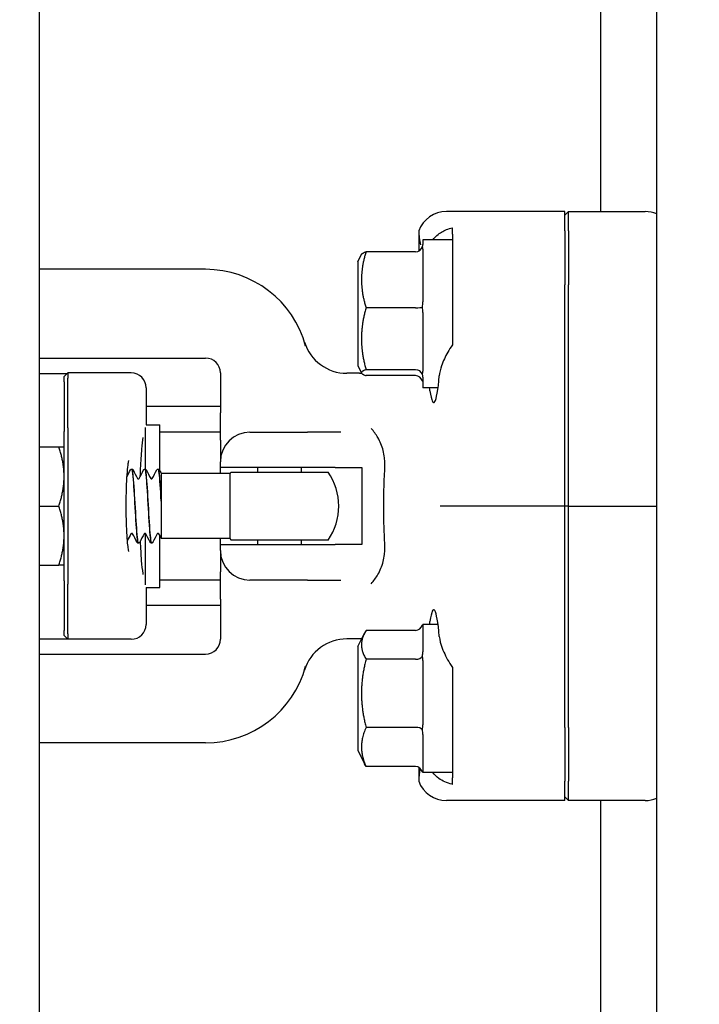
# Model space of a CAD drawing. Header units: inches. Extents: x 18 to 846, y -44 to 561.
# Tile 318 of 637: x 341.35 to 344.22, y 502.66 to 506.82. Entities that reach past the tile are written whole.
import ezdxf

# ---------------------------------------------------------------- set-up
doc = ezdxf.new("R2010")
doc.units = ezdxf.units.IN
doc.header["$LTSCALE"] = 24
doc.header["$MEASUREMENT"] = 0
doc.layers.add('Dimension (ANSI)', color=7, linetype='Continuous', lineweight=25)
doc.layers.add('Visible (ANSI)', color=7, linetype='Continuous', lineweight=30)
doc.styles.add('Note Text (ANSI)', font='tahoma.ttf')
doc.dimstyles.new('SB Fraction-16 (ANSI)', dxfattribs={"dimscale": 24, "dimtxt": 0.125, "dimasz": 0.098425, "dimexe": 0.125, "dimexo": 0.0625, "dimgap": 0.031496, "dimtad": 0, "dimtih": 1, "dimtoh": 1, "dimdec": 4, "dimrnd": 1e-08, "dimzin": 0, "dimdsep": 46, "dimlunit": 5, "dimtxsty": 'Note Text (ANSI)', "dimcen": 0.09, "dimdle": 0.393701, "dimclrd": 256, "dimclre": 256, "dimclrt": 256, "dimadec": 0, "dimazin": 3, "dimtfac": 0.96, "dimtofl": 0, "dimtmove": 0, "dimatfit": 3, "dimfxl": 1, "dimfrac": 2, "dimtolj": 1, "dimtzin": 12, "dimlwd": -1, "dimlwe": -1, "dimarcsym": 0})

# ---------------------------------------------------------------- blocks, each defined once
blk = doc.blocks.new('*D18')
at = {"layer": 'Defpoints', "color": 0, "transparency": 16777216}
for p in [(349.6784, 522.0867), (260.8595, 408.0867), (349.6784, 408.0867)]:
    blk.add_point(p, dxfattribs=at)
at = {"layer": 'Dimension (ANSI)', "transparency": 16777216}
for p, q in [((348.1784, 522.0867), (257.8595, 522.0867)), ((260.8595, 519.7245), (260.8595, 464.3476)), ((260.8595, 410.4489), (260.8595, 459.8257)), ((348.1784, 408.0867), (257.8595, 408.0867))]:
    blk.add_line(p, q, dxfattribs=at)
for points in [[(260.4658, 519.7245), (261.2532, 519.7245), (260.8595, 522.0867)], [(260.4658, 410.4489), (261.2532, 410.4489), (260.8595, 408.0867)]]:
    blk.add_solid(points, dxfattribs=at)
at = {"layer": 'Dimension (ANSI)', "transparency": 16777216, "insert": (257.7598, 463.5917), "char_height": 3, "attachment_point": 1, "style": 'Note Text (ANSI)'}
blk.add_mtext('\\A1;114', dxfattribs=at)

msp = doc.modelspace()

# ---------------------------------------------------------------- linework, layer by layer
at = {"layer": 'Visible (ANSI)'}
for p, q in [((341.42939, 508.01595), (341.42939, 487.40118)), ((344.03689, 498.82844), (344.03689, 507.4844)), ((343.79939, 507.47194), (343.79939, 506.00969)), ((343.64939, 506.00969), (343.14891, 506.00969)), ((343.66501, 506.00969), (343.64939, 505.99401)), ((343.64939, 505.92792), (343.64939, 506.00969)), ((343.66501, 505.92792), (343.66501, 506.00969)), ((343.66501, 506.00969), (343.98849, 506.00969)), ((343.17439, 505.91404), (343.17439, 505.94123)), ((343.03203, 505.92822), (343.03203, 505.84348)), ((343.17439, 505.91404), (343.17439, 505.85997)), ((343.64939, 505.92792), (343.64939, 505.70066)), ((343.66501, 505.92792), (343.66501, 505.70066)), ((343.04939, 505.89094), (343.04939, 505.8705)), ((343.17439, 505.89094), (343.04939, 505.89094)), ((342.77439, 505.79719), (342.79049, 505.8294)), ((343.01814, 505.84007), (342.80935, 505.84007)), ((343.04939, 505.85134), (343.04939, 505.62818)), ((343.17439, 505.84453), (343.17439, 505.6985)), ((342.77439, 505.79719), (342.77439, 505.35969)), ((342.13189, 505.76594), (341.42939, 505.76594)), ((343.64939, 504.76594), (343.64939, 505.70066)), ((343.66501, 504.76594), (343.66501, 505.70066)), ((343.01814, 505.6036), (342.80935, 505.6036)), ((343.04939, 505.58304), (343.04939, 505.33613)), ((341.42939, 505.39094), (342.13189, 505.39094)), ((342.77439, 505.35969), (342.79049, 505.32749)), ((341.42939, 505.32594), (341.54751, 505.32594)), ((341.53439, 505.31282), (341.55001, 505.32844)), ((341.55001, 505.32844), (341.55001, 505.30594)), ((341.81807, 505.32844), (341.55001, 505.32844)), ((342.19439, 505.32844), (342.19439, 505.15937)), ((342.78203, 505.32677), (342.72862, 505.32677)), ((343.01814, 505.34197), (342.80935, 505.34197)), ((343.01814, 505.31681), (342.80935, 505.31681)), ((341.53439, 505.29094), (341.53439, 505.31282)), ((341.53439, 505.29094), (341.53439, 505.08094)), ((341.55001, 505.09594), (341.55001, 505.30594)), ((343.04939, 505.31014), (343.04939, 505.26594)), ((341.88057, 505.26594), (341.88057, 505.10969)), ((343.11361, 505.26594), (343.04939, 505.26594)), ((342.19439, 505.18594), (341.88057, 505.18594)), ((342.19439, 505.04396), (342.19439, 505.15937)), ((341.88057, 505.10969), (341.93926, 505.10969)), ((341.93926, 504.91417), (341.93926, 505.10969)), ((341.53439, 504.45094), (341.53439, 505.08094)), ((341.55001, 505.09594), (341.55001, 504.43594)), ((341.87676, 505.0985), (341.87676, 504.92212)), ((342.19439, 505.07844), (341.93926, 505.07844)), ((342.31939, 505.07844), (342.56185, 505.07844)), ((342.70365, 505.07844), (342.56185, 505.07844)), ((342.19439, 505.04396), (342.19439, 504.95344)), ((341.42939, 505.01594), (341.51206, 505.01594)), ((342.19439, 504.92844), (342.19439, 504.95344)), ((341.82045, 504.92219), (341.81987, 504.92219)), ((341.87606, 504.92219), (341.87548, 504.92219)), ((341.93167, 504.92219), (341.93109, 504.92219)), ((341.94439, 504.90439), (341.94439, 504.85607)), ((342.2356, 504.90344), (341.94439, 504.90344)), ((342.19439, 504.90344), (342.19439, 504.92844)), ((342.67931, 504.92844), (342.19439, 504.92844)), ((342.2356, 504.62844), (342.2356, 504.90344)), ((342.23985, 504.90969), (342.64893, 504.90969)), ((342.35189, 504.90969), (342.35189, 504.92844)), ((342.53689, 504.90969), (342.53689, 504.92844)), ((342.67931, 504.92844), (342.79216, 504.92844)), ((342.79216, 504.92844), (342.79216, 504.60344)), ((341.94439, 504.85607), (341.94439, 504.78688)), ((341.94439, 504.78688), (341.94439, 504.77666)), ((341.94439, 504.77666), (341.94439, 504.70272)), ((341.42939, 504.76594), (341.51206, 504.76594)), ((343.24778, 504.76594), (343.12318, 504.76594)), ((343.64939, 504.76594), (343.24778, 504.76594)), ((343.66501, 504.76594), (343.64939, 504.76594)), ((343.64939, 503.83123), (343.64939, 504.76594)), ((343.66501, 503.83123), (343.66501, 504.76594)), ((343.66501, 504.76594), (344.03689, 504.76594)), ((341.94439, 504.70272), (341.94439, 504.63141)), ((341.87676, 504.65077), (341.87676, 504.43338)), ((341.84826, 504.60969), (341.84768, 504.60969)), ((341.90387, 504.60969), (341.90329, 504.60969)), ((341.93926, 504.42219), (341.93926, 504.64068)), ((341.94439, 504.63141), (341.94439, 504.62844)), ((342.2356, 504.62844), (341.94439, 504.62844)), ((342.19439, 504.60344), (342.19439, 504.62844)), ((342.64893, 504.62219), (342.23985, 504.62219)), ((342.35189, 504.60344), (342.35189, 504.62219)), ((342.53689, 504.60344), (342.53689, 504.62219)), ((342.19439, 504.57844), (342.19439, 504.60344)), ((342.19439, 504.60344), (342.67931, 504.60344)), ((342.19439, 504.57844), (342.19439, 504.48792)), ((342.79216, 504.60344), (342.67931, 504.60344)), ((341.42939, 504.51594), (341.51206, 504.51594)), ((342.19439, 504.37251), (342.19439, 504.48792)), ((341.53439, 504.45094), (341.53439, 504.24094)), ((342.19439, 504.45344), (341.93926, 504.45344)), ((342.56185, 504.45344), (342.31939, 504.45344)), ((342.56185, 504.45344), (342.70365, 504.45344)), ((341.55001, 504.22594), (341.55001, 504.43594)), ((341.88057, 504.42219), (341.88057, 504.26594)), ((341.88057, 504.42219), (341.93926, 504.42219)), ((342.19439, 504.37251), (342.19439, 504.20344)), ((342.19439, 504.34594), (341.88057, 504.34594)), ((341.53439, 504.21907), (341.53439, 504.24094)), ((343.01814, 504.24102), (342.80935, 504.24102)), ((343.04939, 504.26594), (343.04939, 504.15078)), ((343.11361, 504.26594), (343.04939, 504.26594)), ((341.42939, 504.20594), (341.54751, 504.20594)), ((341.53439, 504.21907), (341.55001, 504.20344)), ((341.55001, 504.22594), (341.55001, 504.20344)), ((341.81807, 504.20344), (341.55001, 504.20344)), ((342.78203, 504.20512), (342.72862, 504.20512)), ((342.77439, 504.17219), (342.80293, 504.22929)), ((342.77439, 504.17219), (342.77439, 503.73469)), ((341.42939, 504.14094), (342.13189, 504.14094)), ((343.01814, 504.11902), (342.80935, 504.11902)), ((343.04939, 504.11365), (343.04939, 503.84226)), ((343.01814, 503.83144), (342.80935, 503.83144)), ((343.17439, 503.83339), (343.17439, 503.68736)), ((343.64939, 503.83123), (343.64939, 503.60397)), ((343.66501, 503.83123), (343.66501, 503.60397)), ((343.04939, 503.80119), (343.04939, 503.64493)), ((342.13189, 503.76594), (341.42939, 503.76594)), ((342.77439, 503.73469), (342.80293, 503.6776)), ((343.01814, 503.66587), (342.80935, 503.66587)), ((343.03203, 503.66212), (343.03203, 503.60366)), ((343.17439, 503.67192), (343.17439, 503.61785)), ((343.04939, 503.64098), (343.04939, 503.64094)), ((343.17439, 503.64094), (343.04939, 503.64094)), ((343.17439, 503.59066), (343.17439, 503.61785)), ((343.64939, 503.52219), (343.64939, 503.60397)), ((343.66501, 503.52219), (343.66501, 503.60397)), ((343.66501, 503.52219), (343.64939, 503.53788)), ((343.64939, 503.52219), (343.14891, 503.52219)), ((343.98849, 503.52219), (343.66501, 503.52219)), ((343.79939, 503.52219), (343.79939, 501.00969))]:
    msp.add_line(p, q, dxfattribs=at)
for centre, radius, start, end in [((342.13189, 505.32844), 0.4375, 15.01817, 90), ((342.72862, 505.51427), 0.1875, 197.29662, 270), ((342.13189, 505.32844), 0.0625, 0, 90), ((341.81807, 505.26594), 0.0625, 0, 90), ((342.78203, 505.57677), 0.25, 270, 272.01441), ((342.31939, 504.95344), 0.125, 90, 180), ((342.44439, 504.76594), 0.25, 144.90037, 146.63299), ((342.44439, 504.76594), 0.25, 324.90037, 35.09963), ((342.44439, 504.76594), 0.25, 213.36701, 215.09963), ((342.31939, 504.57844), 0.125, 180, 270), ((341.81807, 504.26594), 0.0625, 270, 0), ((342.13189, 504.20344), 0.0625, 270, 0), ((342.72862, 504.01762), 0.1875, 90, 162.70338), ((342.78203, 503.95512), 0.25, 87.99498, 90), ((342.13189, 504.20344), 0.4375, 270, 344.98183)]:
    msp.add_arc(centre, radius, start, end, dxfattribs=at)
for centre, major_axis, ratio, start_param, end_param in [((343.14987, 505.88422), (-0.08906, 0.08906), 0.9924325, 5.5015852, 6.7140351), ((343.98857, 505.88422), (-0.01094, 0.125), 0.9961657, 5.7987533, 6.1962518), ((343.01814, 505.87278), (0, -0.0327), 0.9555533, 0, 1.2241495), ((343.01814, 505.60675), (0.03125, 0), 0.1006388, 4.712389, 5.9365385), ((343.01814, 505.31242), (0.03125, 0), 0.9458753, 0.3466468, 1.5707963), ((343.01814, 505.28411), (0, 0.0327), 0.9555533, 5.0590358, 6.2831853), ((343.09547, 505.57844), (0, 0.375), 0.0874887, 2.6230455, 3.9395987), ((343.09547, 503.95344), (0, 0.375), 0.0874887, 5.4851792, 6.8017325), ((343.01814, 504.27697), (0, -0.03595), 0.8693335, 0, 1.2241495), ((343.01814, 504.13972), (0.03125, 0), 0.662309, 4.712389, 5.9365385), ((343.01814, 503.81619), (0.03125, 0), 0.4879975, 0.3466468, 1.5707963), ((343.01814, 503.62992), (0, -0.03595), 0.8693335, 1.9174431, 3.1415927), ((343.14987, 503.64767), (-0.08906, -0.08906), 0.9924325, 5.8523356, 7.0647854), ((343.98857, 503.64767), (-0.01094, -0.125), 0.9961657, 0.0869335, 0.484432)]:
    msp.add_ellipse(centre, major_axis=major_axis, ratio=ratio, start_param=start_param, end_param=end_param, dxfattribs=at)
for points, knots in [([(343.09199, 505.89094), (343.10195, 505.90448), (343.11472, 505.91536), (343.1407, 505.93081), (343.15694, 505.93744), (343.17439, 505.94123)], [0.72388666, 0.72388666, 0.72388666, 0.72388666, 0.91166133, 0.91166133, 1.08359589, 1.08359589, 1.08359589, 1.08359589]), ([(343.17439, 505.44734), (343.16685, 505.43654), (343.16009, 505.42551), (343.14432, 505.3974), (343.1351, 505.37777), (343.12348, 505.34405), (343.12007, 505.32963), (343.11896, 505.31664)], [1.39731378, 1.39731378, 1.39731378, 1.39731378, 1.49356897, 1.49356897, 1.66386875, 1.66386875, 1.79881771, 1.79881771, 1.79881771, 1.79881771]), ([(342.88879, 504.92366), (342.88926, 504.93169), (342.88937, 504.93966), (342.88888, 504.95521), (342.8883, 504.96277), (342.88612, 504.98054), (342.88423, 504.99059), (342.87666, 505.02001), (342.86919, 505.03823), (342.85147, 505.06897), (342.84212, 505.08171), (342.83126, 505.09397), (342.8311, 505.09415), (342.83094, 505.09433)], [0, 0, 0, 0, 0.06351999, 0.06351999, 0.12513045, 0.12513045, 0.2104042, 0.2104042, 0.38193929, 0.38193929, 0.52164881, 0.52164881, 0.52372315, 0.52372315, 0.52372315, 0.52372315]), ([(341.8562, 504.89189), (341.8566, 504.90303), (341.85704, 504.91393), (341.85896, 504.95518), (341.8608, 504.98316), (341.86467, 505.02614), (341.86663, 505.04266), (341.86855, 505.0552)], [0.3819937, 0.3819937, 0.3819937, 0.3819937, 0.48894567, 0.48894567, 0.79947629, 0.79947629, 1.05331269, 1.05331269, 1.05331269, 1.05331269]), ([(341.80781, 504.5739), (341.80781, 504.57389), (341.80769, 504.5743), (341.80714, 504.5766), (341.80648, 504.5798), (341.8048, 504.59037), (341.80371, 504.59905), (341.80147, 504.62204), (341.80036, 504.63721), (341.79846, 504.67208), (341.79772, 504.69204), (341.79677, 504.73415), (341.79658, 504.75634), (341.7968, 504.80038), (341.79722, 504.82221), (341.7986, 504.86302), (341.79956, 504.88201), (341.80185, 504.91463), (341.80319, 504.92846), (341.80572, 504.9481), (341.80703, 504.95493), (341.80773, 504.95772), (341.80781, 504.95799), (341.80781, 504.95799)], [-1.2869324, -1.2869324, -1.2869324, -1.2869324, -1.2221786, -1.2221786, -1.0687063, -1.0687063, -0.8381878, -0.8381878, -0.555105, -0.555105, -0.2516711, -0.2516711, 0.0580557, 0.0580557, 0.3688709, 0.3688709, 0.6770655, 0.6770655, 0.9746383, 0.9746383, 1.233525, 1.233525, 1.2869324, 1.2869324, 1.2869324, 1.2869324]), ([(341.81453, 504.91846), (341.81486, 504.91909), (341.81526, 504.91976), (341.8164, 504.92087), (341.8169, 504.92126), (341.81819, 504.92191), (341.819, 504.92215), (341.81984, 504.92219)], [0, 0, 0, 0, 0.022095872, 0.022095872, 0.033561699, 0.033561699, 0.045438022, 0.045438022, 0.045438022, 0.045438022]), ([(341.81984, 504.92207), (341.82214, 504.92191), (341.82444, 504.90585), (341.82674, 504.8774), (341.82957, 504.84241), (341.8324, 504.78962), (341.83523, 504.74036), (341.83805, 504.69121), (341.84087, 504.6469), (341.84369, 504.62524), (341.84502, 504.61505), (341.84635, 504.61), (341.84768, 504.61002)], [84.8201408, 84.8201408, 84.8201408, 84.8201408, 85.5995394, 85.5995394, 85.5995394, 86.558303, 86.558303, 86.558303, 87.5147256, 87.5147256, 87.5147256, 87.9645943, 87.9645943, 87.9645943, 87.9645943]), ([(341.84828, 504.60999), (341.84655, 504.61002), (341.84482, 504.61875), (341.84308, 504.63564), (341.84027, 504.66301), (341.83747, 504.71106), (341.83466, 504.76063), (341.83185, 504.81018), (341.82904, 504.85995), (341.82623, 504.89006), (341.8243, 504.91072), (341.82238, 504.92176), (341.82045, 504.92195)], [-94.2506405, -94.2506405, -94.2506405, -94.2506405, -93.6632144, -93.6632144, -93.6632144, -92.7109946, -92.7109946, -92.7109946, -91.7590058, -91.7590058, -91.7590058, -91.106187, -91.106187, -91.106187, -91.106187]), ([(341.82048, 504.92219), (341.82161, 504.92214), (341.82268, 504.92171), (341.82415, 504.92073), (341.82463, 504.9202), (341.82534, 504.91928), (341.82558, 504.91886), (341.8258, 504.91846)], [0, 0, 0, 0, 0.015967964, 0.015967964, 0.031253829, 0.031253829, 0.045415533, 0.045415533, 0.045415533, 0.045415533]), ([(341.87014, 504.91846), (341.87047, 504.91909), (341.87087, 504.91976), (341.87201, 504.92087), (341.87251, 504.92126), (341.8738, 504.92191), (341.87461, 504.92215), (341.87546, 504.92219)], [0, 0, 0, 0, 0.022095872, 0.022095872, 0.033561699, 0.033561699, 0.045438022, 0.045438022, 0.045438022, 0.045438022]), ([(341.87546, 504.92203), (341.8761, 504.92214), (341.87674, 504.92102), (341.87738, 504.91861), (341.88022, 504.90792), (341.88307, 504.87208), (341.88591, 504.82569), (341.88874, 504.77956), (341.89157, 504.72427), (341.8944, 504.68213), (341.89721, 504.64019), (341.90002, 504.6124), (341.90284, 504.60989), (341.90299, 504.60976), (341.90314, 504.6097), (341.90329, 504.60971)], [91.1033261, 91.1033261, 91.1033261, 91.1033261, 91.3207683, 91.3207683, 91.3207683, 92.2845846, 92.2845846, 92.2845846, 93.2431504, 93.2431504, 93.2431504, 94.1972517, 94.1972517, 94.1972517, 94.2477796, 94.2477796, 94.2477796, 94.2477796]), ([(341.90389, 504.60983), (341.90331, 504.60974), (341.90272, 504.61066), (341.90214, 504.61267), (341.89932, 504.62232), (341.89651, 504.6567), (341.8937, 504.70203), (341.89088, 504.74736), (341.88807, 504.80244), (341.88526, 504.84524), (341.88244, 504.88803), (341.87963, 504.91741), (341.87682, 504.92163), (341.87657, 504.922), (341.87631, 504.92218), (341.87606, 504.92216)], [-100.5338258, -100.5338258, -100.5338258, -100.5338258, -100.3354652, -100.3354652, -100.3354652, -99.3815473, -99.3815473, -99.3815473, -98.4278806, -98.4278806, -98.4278806, -97.4744623, -97.4744623, -97.4744623, -97.3893723, -97.3893723, -97.3893723, -97.3893723]), ([(341.87609, 504.92219), (341.87722, 504.92214), (341.87829, 504.92171), (341.87976, 504.92073), (341.88024, 504.9202), (341.88095, 504.91928), (341.88119, 504.91886), (341.88141, 504.91846)], [0, 0, 0, 0, 0.015967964, 0.015967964, 0.031253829, 0.031253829, 0.045415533, 0.045415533, 0.045415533, 0.045415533]), ([(341.92575, 504.91846), (341.92608, 504.91909), (341.92648, 504.91976), (341.92762, 504.92087), (341.92812, 504.92126), (341.92941, 504.92191), (341.93022, 504.92215), (341.93107, 504.92219)], [0, 0, 0, 0, 0.022095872, 0.022095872, 0.033561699, 0.033561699, 0.045438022, 0.045438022, 0.045438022, 0.045438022]), ([(341.93107, 504.92192), (341.93296, 504.92184), (341.93485, 504.91135), (341.93674, 504.89149), (341.93929, 504.86469), (341.94184, 504.82158), (341.94439, 504.77666)], [97.3865114, 97.3865114, 97.3865114, 97.3865114, 98.0270057, 98.0270057, 98.0270057, 98.8915068, 98.8915068, 98.8915068, 98.8915068]), ([(341.94439, 504.78688), (341.94157, 504.83619), (341.93875, 504.88143), (341.93593, 504.90445), (341.93451, 504.91605), (341.93309, 504.92186), (341.93167, 504.92186)], [-105.1089244, -105.1089244, -105.1089244, -105.1089244, -104.1537068, -104.1537068, -104.1537068, -103.6725576, -103.6725576, -103.6725576, -103.6725576]), ([(341.9317, 504.92219), (341.93283, 504.92214), (341.9339, 504.92171), (341.93537, 504.92073), (341.93585, 504.9202), (341.93656, 504.91928), (341.93681, 504.91886), (341.93702, 504.91846)], [0, 0, 0, 0, 0.015967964, 0.015967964, 0.031253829, 0.031253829, 0.045415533, 0.045415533, 0.045415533, 0.045415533]), ([(342.88879, 504.60823), (342.8861, 504.65398), (342.88458, 504.70092), (342.88409, 504.77766), (342.88437, 504.80692), (342.88587, 504.86563), (342.8871, 504.8949), (342.88879, 504.92366)], [0, 0, 0, 0, 0.36185351, 0.36185351, 0.58513386, 0.58513386, 0.81257268, 0.81257268, 0.81257268, 0.81257268]), ([(341.84459, 504.88263), (341.84459, 504.88263), (341.84467, 504.88247), (341.84522, 504.88194), (341.84556, 504.88167), (341.84657, 504.88119), (341.84727, 504.88101), (341.84797, 504.88101)], [0.003893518, 0.003893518, 0.003893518, 0.003893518, 0.02135506, 0.02135506, 0.032660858, 0.032660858, 0.044379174, 0.044379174, 0.044379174, 0.044379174]), ([(341.84797, 504.88101), (341.84904, 504.88101), (341.85004, 504.88145), (341.851, 504.88216), (341.85119, 504.88241), (341.85132, 504.8826), (341.85134, 504.88263), (341.85134, 504.88263)], [0, 0, 0, 0, 0.017919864, 0.017919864, 0.032518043, 0.032518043, 0.040461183, 0.040461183, 0.040461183, 0.040461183]), ([(341.9002, 504.88263), (341.9002, 504.88263), (341.90028, 504.88247), (341.90083, 504.88194), (341.90117, 504.88167), (341.90218, 504.88119), (341.90288, 504.88101), (341.90358, 504.88101)], [0.003893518, 0.003893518, 0.003893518, 0.003893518, 0.02135506, 0.02135506, 0.032660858, 0.032660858, 0.044379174, 0.044379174, 0.044379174, 0.044379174]), ([(341.90358, 504.88101), (341.90465, 504.88101), (341.90565, 504.88145), (341.90661, 504.88216), (341.9068, 504.88241), (341.90693, 504.8826), (341.90695, 504.88263), (341.90695, 504.88263)], [0, 0, 0, 0, 0.017919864, 0.017919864, 0.032518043, 0.032518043, 0.040461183, 0.040461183, 0.040461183, 0.040461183]), ([(341.82016, 504.65088), (341.81909, 504.65088), (341.81809, 504.65043), (341.81713, 504.64973), (341.81694, 504.64947), (341.81681, 504.64929), (341.81679, 504.64926), (341.81679, 504.64926)], [0, 0, 0, 0, 0.017919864, 0.017919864, 0.032518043, 0.032518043, 0.040461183, 0.040461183, 0.040461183, 0.040461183]), ([(341.82353, 504.64926), (341.82351, 504.64929), (341.82343, 504.64945), (341.82291, 504.64994), (341.82257, 504.65022), (341.82156, 504.6507), (341.82086, 504.65088), (341.82016, 504.65088)], [0.005742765, 0.005742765, 0.005742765, 0.005742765, 0.02135506, 0.02135506, 0.032660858, 0.032660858, 0.044379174, 0.044379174, 0.044379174, 0.044379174]), ([(341.87577, 504.65088), (341.8747, 504.65088), (341.8737, 504.65043), (341.87274, 504.64973), (341.87255, 504.64947), (341.87242, 504.64929), (341.8724, 504.64926), (341.8724, 504.64926)], [0, 0, 0, 0, 0.017919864, 0.017919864, 0.032518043, 0.032518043, 0.040461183, 0.040461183, 0.040461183, 0.040461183]), ([(341.87914, 504.64926), (341.87913, 504.64929), (341.87904, 504.64945), (341.87852, 504.64994), (341.87818, 504.65022), (341.87717, 504.6507), (341.87647, 504.65088), (341.87577, 504.65088)], [0.005742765, 0.005742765, 0.005742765, 0.005742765, 0.02135506, 0.02135506, 0.032660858, 0.032660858, 0.044379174, 0.044379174, 0.044379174, 0.044379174]), ([(341.93138, 504.65088), (341.93031, 504.65088), (341.92931, 504.65043), (341.92835, 504.64973), (341.92816, 504.64947), (341.92803, 504.64929), (341.92801, 504.64926), (341.92801, 504.64926)], [0, 0, 0, 0, 0.017919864, 0.017919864, 0.032518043, 0.032518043, 0.040461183, 0.040461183, 0.040461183, 0.040461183]), ([(341.93475, 504.64926), (341.93474, 504.64929), (341.93465, 504.64945), (341.93413, 504.64994), (341.93379, 504.65022), (341.93278, 504.6507), (341.93209, 504.65088), (341.93138, 504.65088)], [0.005742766, 0.005742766, 0.005742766, 0.005742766, 0.02135506, 0.02135506, 0.032660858, 0.032660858, 0.044379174, 0.044379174, 0.044379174, 0.044379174]), ([(341.84765, 504.60969), (341.84652, 504.60975), (341.84545, 504.61018), (341.84398, 504.61116), (341.8435, 504.61169), (341.84279, 504.61261), (341.84255, 504.61302), (341.84233, 504.61343)], [0, 0, 0, 0, 0.015967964, 0.015967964, 0.031253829, 0.031253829, 0.045415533, 0.045415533, 0.045415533, 0.045415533]), ([(341.8536, 504.61343), (341.85327, 504.6128), (341.85287, 504.61212), (341.85173, 504.61102), (341.85123, 504.61063), (341.84994, 504.60998), (341.84913, 504.60974), (341.84828, 504.60969)], [0, 0, 0, 0, 0.022095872, 0.022095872, 0.033561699, 0.033561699, 0.045438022, 0.045438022, 0.045438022, 0.045438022]), ([(341.86855, 504.47669), (341.8683, 504.47828), (341.86806, 504.47994), (341.86575, 504.49606), (341.86373, 504.51472), (341.85998, 504.56069), (341.85829, 504.58881), (341.85699, 504.61949), (341.85699, 504.61969), (341.85698, 504.61988)], [-1.05329978, -1.05329978, -1.05329978, -1.05329978, -1.02120529, -1.02120529, -0.75117882, -0.75117882, -0.44920632, -0.44920632, -0.44731496, -0.44731496, -0.44731496, -0.44731496]), ([(341.90326, 504.60969), (341.90213, 504.60975), (341.90106, 504.61018), (341.89959, 504.61116), (341.89911, 504.61169), (341.8984, 504.61261), (341.89816, 504.61302), (341.89794, 504.61343)], [0, 0, 0, 0, 0.015967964, 0.015967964, 0.031253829, 0.031253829, 0.045415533, 0.045415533, 0.045415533, 0.045415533]), ([(341.90921, 504.61343), (341.90888, 504.6128), (341.90848, 504.61212), (341.90734, 504.61102), (341.90684, 504.61063), (341.90555, 504.60998), (341.90474, 504.60974), (341.90389, 504.60969)], [0, 0, 0, 0, 0.022095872, 0.022095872, 0.033561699, 0.033561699, 0.045438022, 0.045438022, 0.045438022, 0.045438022]), ([(342.83094, 504.43756), (342.8311, 504.43774), (342.83126, 504.43792), (342.84212, 504.45018), (342.85147, 504.46292), (342.86919, 504.49366), (342.87666, 504.51187), (342.88423, 504.5413), (342.88612, 504.55135), (342.8883, 504.56911), (342.88888, 504.57667), (342.88937, 504.59223), (342.88926, 504.6002), (342.88879, 504.60823)], [-0.0020759, -0.0020759, -0.0020759, -0.0020759, 0, 0, 0.13981454, 0.13981454, 0.31147859, 0.31147859, 0.39681645, 0.39681645, 0.45847322, 0.45847322, 0.52204096, 0.52204096, 0.52204096, 0.52204096]), ([(343.11896, 504.21524), (343.12025, 504.2001), (343.12465, 504.18316), (343.13935, 504.14414), (343.15073, 504.12173), (343.16666, 504.096), (343.17038, 504.09029), (343.17439, 504.08455)], [0.55181372, 0.55181372, 0.55181372, 0.55181372, 0.71000954, 0.71000954, 0.90366002, 0.90366002, 0.95550669, 0.95550669, 0.95550669, 0.95550669]), ([(343.17439, 503.59066), (343.17385, 503.59078), (343.17331, 503.5909), (343.15143, 503.59586), (343.13174, 503.60508), (343.10812, 503.62254), (343.09933, 503.631), (343.09199, 503.64095)], [1.27338526, 1.27338526, 1.27338526, 1.27338526, 1.27873688, 1.27873688, 1.4959744, 1.4959744, 1.6337228, 1.6337228, 1.6337228, 1.6337228])]:
    msp.add_open_spline(points, degree=3, knots=knots, dxfattribs=at)
for points in [[(343.03203, 505.92822), (343.03203, 505.90858), (343.03486, 505.88846), (343.03964, 505.86992)], [(343.04753, 505.86166), (343.0489, 505.86488), (343.04939, 505.86792), (343.04939, 505.8705)], [(343.04939, 505.85134), (343.04939, 505.85486), (343.0489, 505.85844), (343.04753, 505.86166)], [(343.17439, 505.85997), (343.17416, 505.85499), (343.17416, 505.84983), (343.17439, 505.84453)], [(343.04753, 505.60568), (343.0489, 505.61327), (343.04939, 505.62104), (343.04939, 505.62818)], [(343.04939, 505.58304), (343.04939, 505.59026), (343.0489, 505.59809), (343.04753, 505.60568)], [(343.04753, 505.32246), (343.0489, 505.32683), (343.04939, 505.33156), (343.04939, 505.33613)], [(343.04939, 505.31014), (343.04939, 505.31384), (343.0489, 505.31809), (343.04753, 505.32246)], [(343.04753, 505.29522), (343.0489, 505.29201), (343.04939, 505.28896), (343.04939, 505.28639)], [(343.07921, 505.25274), (343.07857, 505.2569), (343.07789, 505.2613), (343.07718, 505.26594)], [(341.80023, 504.8912), (341.805, 504.90028), (341.80977, 504.90937), (341.81453, 504.91846)], [(341.8258, 504.91846), (341.83206, 504.9065), (341.83832, 504.89455), (341.84461, 504.88261)], [(341.85133, 504.88261), (341.85761, 504.89455), (341.86388, 504.9065), (341.87014, 504.91846)], [(341.88141, 504.91846), (341.88767, 504.9065), (341.89393, 504.89455), (341.90022, 504.88261)], [(341.90694, 504.88261), (341.91322, 504.89455), (341.91949, 504.9065), (341.92575, 504.91846)], [(341.93702, 504.91846), (341.93947, 504.91377), (341.94193, 504.90908), (341.94439, 504.90439)], [(341.8168, 504.64928), (341.81176, 504.6397), (341.80673, 504.63011), (341.8017, 504.62052)], [(341.84233, 504.61343), (341.83607, 504.62538), (341.8298, 504.63733), (341.82352, 504.64928)], [(341.87241, 504.64928), (341.86613, 504.63733), (341.85986, 504.62538), (341.8536, 504.61343)], [(341.89794, 504.61343), (341.89168, 504.62538), (341.88542, 504.63733), (341.87913, 504.64928)], [(341.92802, 504.64928), (341.92174, 504.63733), (341.91547, 504.62538), (341.90921, 504.61343)], [(341.94439, 504.63092), (341.94118, 504.63704), (341.93796, 504.64316), (341.93475, 504.64928)], [(343.07718, 504.26594), (343.07788, 504.27058), (343.07857, 504.27499), (343.07921, 504.27915)], [(343.04939, 504.26591), (343.04939, 504.2658), (343.0489, 504.26541), (343.04753, 504.26475)], [(343.04753, 504.13269), (343.0489, 504.13893), (343.04939, 504.14517), (343.04939, 504.15078)], [(343.04939, 504.11365), (343.04939, 504.11986), (343.0489, 504.12644), (343.04753, 504.13269)], [(343.04753, 503.82138), (343.0489, 503.82829), (343.04939, 503.8355), (343.04939, 503.84226)], [(343.04939, 503.80119), (343.04939, 503.8075), (343.0489, 503.81447), (343.04753, 503.82138)], [(343.03847, 503.65722), (343.0344, 503.64002), (343.03203, 503.62165), (343.03203, 503.60366)], [(343.17439, 503.68736), (343.17416, 503.68205), (343.17416, 503.6769), (343.17439, 503.67192)], [(343.04753, 503.64213), (343.0489, 503.6428), (343.04939, 503.64378), (343.04939, 503.64493)], [(343.04939, 503.64098), (343.04939, 503.64108), (343.0489, 503.64147), (343.04753, 503.64213)]]:
    msp.add_open_spline(points, degree=3, dxfattribs=at)
for points, weights in [([(342.80935, 505.84007), (342.77327, 505.72184), (342.80935, 505.6036)], [1.04422863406, 1.20577136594, 1.04422863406]), ([(342.79049, 505.8294), (342.79297, 505.83436), (342.80935, 505.84007)], [1.12285543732, 1.11183872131, 1.04422863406]), ([(343.17439, 505.6985), (343.17439, 505.57219), (343.17439, 505.44734)], [0.999993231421, 0.999912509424, 0.999914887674]), ([(342.80935, 505.6036), (342.77327, 505.47279), (342.80935, 505.34197)], [1.04422863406, 1.20577136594, 1.04422863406]), ([(342.80935, 505.34197), (342.77327, 505.32939), (342.80935, 505.31681)], [1.04422863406, 1.20577136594, 1.04422863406]), ([(341.51206, 505.01594), (341.53439, 505.01594), (341.53439, 505.01594)], [1, 1.0379548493, 1]), ([(341.53439, 504.89094), (341.53439, 504.94896), (341.51206, 505.01594)], [1, 1.0379548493, 1]), ([(341.51206, 504.76594), (341.53439, 504.83293), (341.53439, 504.89094)], [1, 1.0379548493, 1]), ([(341.53439, 504.64094), (341.53439, 504.69896), (341.51206, 504.76594)], [1, 1.0379548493, 1]), ([(341.51206, 504.51594), (341.53439, 504.58293), (341.53439, 504.64094)], [1, 1.0379548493, 1]), ([(341.53439, 504.51594), (341.53439, 504.51594), (341.51206, 504.51594)], [1, 1.0379548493, 1]), ([(342.80935, 504.24102), (342.77327, 504.18002), (342.80935, 504.11902)], [1.04422863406, 1.20577136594, 1.04422863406]), ([(342.80935, 504.11902), (342.77327, 503.97523), (342.80935, 503.83144)], [1.04422863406, 1.20577136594, 1.04422863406]), ([(343.17439, 504.08455), (343.17439, 503.9597), (343.17439, 503.83339)], [0.999914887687, 0.999912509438, 0.999993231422]), ([(342.80935, 503.83144), (342.77327, 503.74866), (342.80935, 503.66587)], [1.04422863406, 1.20577136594, 1.04422863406]), ([(342.80935, 503.66587), (342.8058, 503.67187), (342.80293, 503.6776)], [1.04422863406, 1.05817173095, 1.06970791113])]:
    msp.add_rational_spline(points, weights, degree=2, dxfattribs=at)

# ---------------------------------------------------------------- dimensions: what is measured, and where the dimension line sits
at = {"layer": 'Dimension (ANSI)'}
dim = msp.add_linear_dim(base=(260.85953, 408.08668), p1=(349.67843, 522.08668), p2=(349.67843, 408.08668), angle=90, dimstyle='SB Fraction-16 (ANSI)', override={"dimgap": 0.031496, "dimdec": 4, "dimtol": 0, "dimlim": 0, "dimtp": 0, "dimtm": 0, "dimtdec": 2, "dimatfit": 1}, dxfattribs=at)
dim.commit()
dim.dimension.update_dxf_attribs({"geometry": '*D18', "text_midpoint": (260.85953, 462.08668), "dimtype": 160})

doc.saveas('drawing.dxf')
